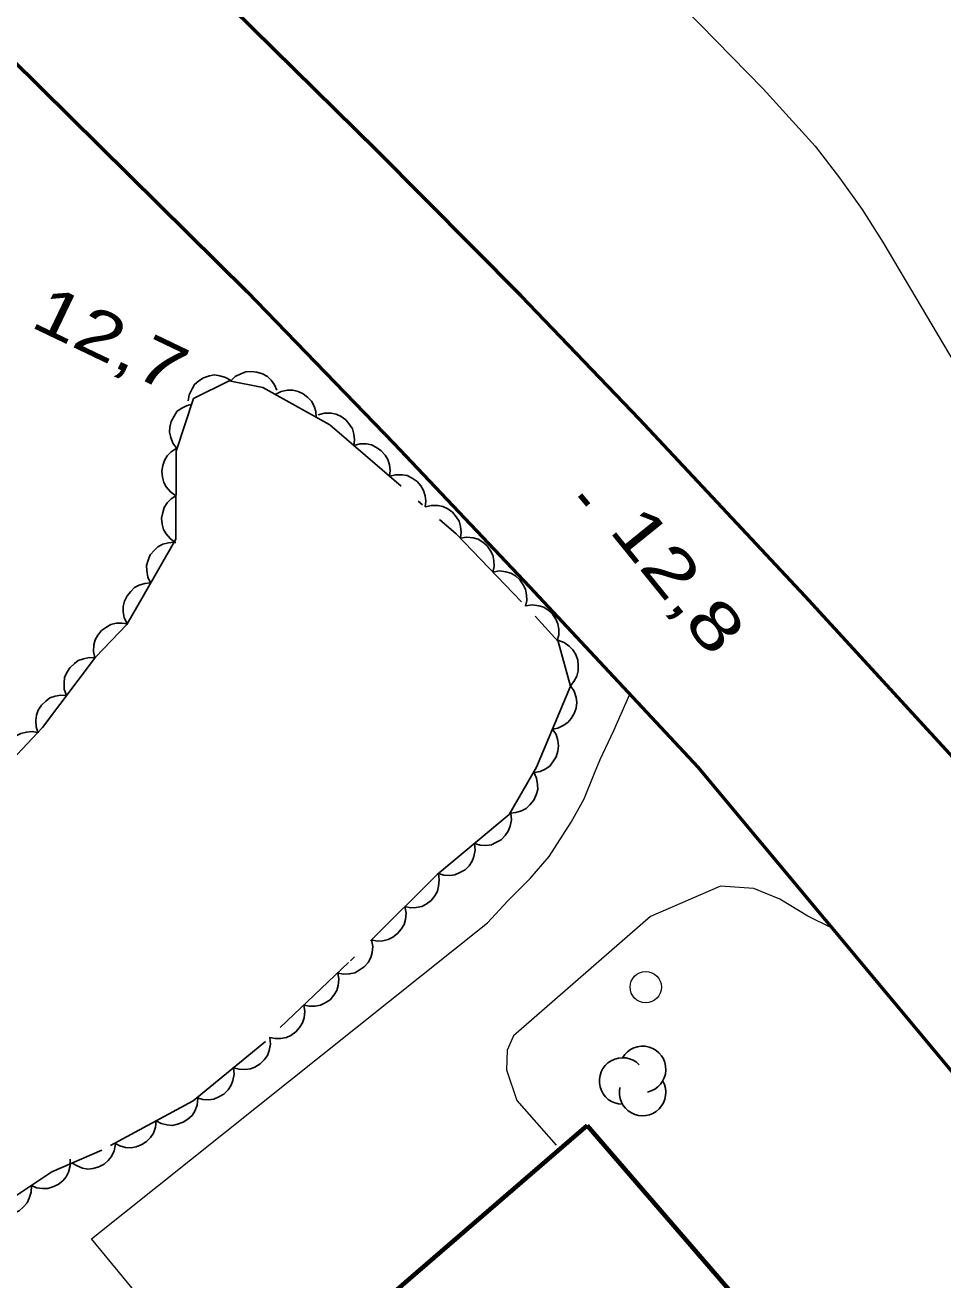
# Model space of a CAD drawing. Extents: x 355726 to 357533, y 5103782 to 5105258.
# Drawn here: x 356180.74 to 356209.99, y 5105138.28 to 5105178.29 of the extents above; entities that cross this region are included whole.
import ezdxf

# ---------------------------------------------------------------- set-up
doc = ezdxf.new("R2010")
doc.units = 0
doc.header["$LTSCALE"] = 0.6
doc.linetypes.add('DOT_DASHED', pattern=[7.7, 5, -1.2, 0.3, -1.2])
doc.linetypes.add('LONG_DASHED', pattern=[7.5, 6, -1.5])
for name, color, linetype, lineweight in [('19', 7, 'Continuous', 13), ('2', 7, 'LONG_DASHED', 13), ('21', 7, 'LONG_DASHED', 35), ('3', 7, 'Continuous', 140), ('31', 7, 'Continuous', 35), ('36', 7, 'Continuous', 13), ('44', 7, 'Continuous', 25)]:
    doc.layers.add(name, color=color, linetype=linetype, lineweight=lineweight)

msp = doc.modelspace()

# ---------------------------------------------------------------- linework, layer by layer
at = {"layer": '19'}
for points in [[(356192.92, 5105131.13), (356191.05, 5105129.66), (356182.86, 5105139.59), (356195.48, 5105149.67), (356196.12, 5105150.37), (356196.84, 5105151.08), (356197.44, 5105151.79), (356198.14, 5105152.88), (356198.56, 5105153.62), (356198.89, 5105154.44), (356199.07, 5105154.88), (356199.5, 5105155.8), (356200.01, 5105156.96)], [(356206.44, 5105149.51), (356205.69, 5105149.88), (356204.79, 5105150.42), (356203.97, 5105150.76), (356202.9, 5105150.84), (356200.67, 5105149.87), (356196.31, 5105146.07), (356196.1, 5105145.61), (356196.08, 5105144.98), (356196.41, 5105144.01), (356197.66, 5105142.58)]]:
    msp.add_lwpolyline(points, dxfattribs=at)
at = {"layer": '2', "linetype": 'Continuous'}
msp.add_lwpolyline([(356191.81, 5105190.7), (356191.88, 5105190.65), (356192.36, 5105190.2), (356192.79, 5105189.66), (356193.2, 5105189.04), (356193.93, 5105187.63), (356194.85, 5105186.07), (356195.97, 5105184.53), (356196.61, 5105183.76), (356197.34, 5105182.99), (356200.04, 5105180.51), (356201.76, 5105178.82), (356204.26, 5105176.26), (356205.92, 5105174.43), (356206.7, 5105173.43), (356207.42, 5105172.41), (356208.08, 5105171.37), (356210.52, 5105167.25)], dxfattribs=at)
at = {"layer": '21', "linetype": 'Continuous', "lineweight": 53}
for points in [[(356210.56, 5105154.68), (356205.6, 5105160.09), (356200.32, 5105165.73), (356196.55, 5105169.66), (356191.95, 5105174.3), (356187.34, 5105178.84), (356183.34, 5105182.62), (356178.42, 5105187.07), (356173.78, 5105190.98), (356169.73, 5105194.46), (356163.64, 5105199.34), (356156.54, 5105204.65), (356148.4, 5105210.55), (356140.65, 5105215.63), (356132.77, 5105220.58), (356126.62, 5105224.29), (356118.73, 5105228.86), (356110.87, 5105233.33), (356106.96, 5105235.53)], [(356104.27, 5105229.91), (356108.73, 5105227.43), (356120.83, 5105220.59), (356127.1, 5105216.93), (356134.52, 5105212.37), (356144.1, 5105205.88), (356153.31, 5105199.41), (356157.66, 5105196.04), (356161.4, 5105193.16), (356166.36, 5105189.13), (356173.96, 5105182.79), (356180.29, 5105177.24), (356187.81, 5105169.8), (356192.49, 5105164.95), (356196.82, 5105160.38), (356202.18, 5105154.63), (356210.3, 5105144.9)]]:
    msp.add_lwpolyline(points, dxfattribs=at)
at = {"layer": '3'}
msp.add_line((356198.43, 5105163.31), (356198.68, 5105163), dxfattribs=at)
at = {"layer": '31', "lineweight": 70}
msp.add_lwpolyline([(356198.65, 5105143.21), (356204.72, 5105136.18), (356202.05, 5105133.88), (356204.5, 5105131.05), (356198.68, 5105126.03), (356192.92, 5105132.7), (356191.86, 5105131.78), (356189.11, 5105134.97), (356198.65, 5105143.21)], close=True, dxfattribs=at)
at = {"layer": '36'}
msp.add_circle((356200.519, 5105147.62), 0.5, dxfattribs=at)
at = {"layer": '44', "linetype": 'DOT_DASHED'}
msp.add_lwpolyline([(356176.13, 5105150.4), (356181.29, 5105155.9), (356182.98, 5105158.14), (356183.98, 5105159.18), (356184.5, 5105160.09), (356185.54, 5105161.9), (356185.55, 5105164.71), (356186.11, 5105166.39), (356187.24, 5105166.95), (356188.32, 5105166.74), (356190.45, 5105165.55), (356194.48, 5105162.07), (356197, 5105159.45), (356197.73, 5105158.64), (356198.12, 5105157.22), (356197.04, 5105154.63), (356196.17, 5105153.12), (356193.87, 5105151.21), (356191.05, 5105148.4), (356188.4, 5105145.89), (356186.1, 5105143.99), (356183.19, 5105142.42), (356181.59, 5105141.73), (356180.29, 5105140.86)], dxfattribs=at)
at = {"layer": '44'}
for points in [[(356185.94, 5105166.31), (356185.97, 5105166.51), (356186.06, 5105166.7), (356186.14, 5105166.84), (356186.28, 5105166.95), (356186.43, 5105167.05), (356186.62, 5105167.11), (356186.78, 5105167.14), (356186.95, 5105167.11), (356187.13, 5105167.06), (356187.29, 5105166.97)], [(356187.29, 5105166.94), (356187.44, 5105167.09), (356187.62, 5105167.18), (356187.77, 5105167.24), (356187.95, 5105167.25), (356188.13, 5105167.23), (356188.31, 5105167.17), (356188.46, 5105167.09), (356188.58, 5105166.97), (356188.69, 5105166.82), (356188.76, 5105166.65)], [(356188.71, 5105166.52), (356188.9, 5105166.61), (356189.1, 5105166.65), (356189.27, 5105166.65), (356189.44, 5105166.61), (356189.6, 5105166.54), (356189.75, 5105166.42), (356189.87, 5105166.3), (356189.95, 5105166.14), (356190.01, 5105165.97), (356190.02, 5105165.79)], [(356185.58, 5105164.79), (356185.45, 5105164.96), (356185.38, 5105165.15), (356185.34, 5105165.31), (356185.35, 5105165.48), (356185.39, 5105165.66), (356185.49, 5105165.83), (356185.58, 5105165.97), (356185.71, 5105166.07), (356185.88, 5105166.16), (356186.05, 5105166.21)], [(356190.08, 5105165.87), (356190.28, 5105165.92), (356190.49, 5105165.92), (356190.65, 5105165.89), (356190.81, 5105165.81), (356190.96, 5105165.71), (356191.08, 5105165.56), (356191.17, 5105165.42), (356191.22, 5105165.25), (356191.24, 5105165.07), (356191.22, 5105164.89)], [(356191.22, 5105164.89), (356191.42, 5105164.94), (356191.62, 5105164.94), (356191.78, 5105164.91), (356191.94, 5105164.83), (356192.09, 5105164.72), (356192.21, 5105164.58), (356192.3, 5105164.44), (356192.35, 5105164.27), (356192.37, 5105164.09), (356192.35, 5105163.91)], [(356185.54, 5105163.29), (356185.37, 5105163.41), (356185.24, 5105163.57), (356185.16, 5105163.71), (356185.12, 5105163.88), (356185.1, 5105164.07), (356185.13, 5105164.25), (356185.18, 5105164.41), (356185.27, 5105164.56), (356185.4, 5105164.69), (356185.55, 5105164.79)], [(356192.35, 5105163.91), (356192.55, 5105163.96), (356192.76, 5105163.96), (356192.92, 5105163.93), (356193.08, 5105163.85), (356193.23, 5105163.74), (356193.35, 5105163.6), (356193.44, 5105163.46), (356193.49, 5105163.29), (356193.51, 5105163.11), (356193.49, 5105162.93)], [(356185.54, 5105161.79), (356185.37, 5105161.91), (356185.24, 5105162.07), (356185.15, 5105162.21), (356185.11, 5105162.38), (356185.09, 5105162.57), (356185.13, 5105162.75), (356185.17, 5105162.91), (356185.27, 5105163.06), (356185.4, 5105163.19), (356185.54, 5105163.29)], [(356193.49, 5105162.93), (356193.69, 5105162.98), (356193.89, 5105162.98), (356194.05, 5105162.95), (356194.21, 5105162.87), (356194.36, 5105162.76), (356194.48, 5105162.62), (356194.57, 5105162.48), (356194.62, 5105162.31), (356194.64, 5105162.13), (356194.62, 5105161.95)], [(356184.74, 5105160.51), (356184.65, 5105160.69), (356184.62, 5105160.9), (356184.61, 5105161.06), (356184.66, 5105161.23), (356184.73, 5105161.4), (356184.86, 5105161.55), (356184.97, 5105161.66), (356185.13, 5105161.74), (356185.31, 5105161.79), (356185.49, 5105161.81)], [(356194.61, 5105161.94), (356194.82, 5105161.97), (356195.02, 5105161.95), (356195.18, 5105161.9), (356195.33, 5105161.81), (356195.47, 5105161.69), (356195.57, 5105161.53), (356195.65, 5105161.39), (356195.68, 5105161.22), (356195.69, 5105161.03), (356195.65, 5105160.85)], [(356195.65, 5105160.85), (356195.86, 5105160.89), (356196.06, 5105160.86), (356196.22, 5105160.82), (356196.37, 5105160.73), (356196.51, 5105160.61), (356196.61, 5105160.45), (356196.69, 5105160.31), (356196.72, 5105160.13), (356196.73, 5105159.95), (356196.69, 5105159.77)], [(356183.99, 5105159.21), (356183.9, 5105159.39), (356183.87, 5105159.59), (356183.86, 5105159.76), (356183.91, 5105159.93), (356183.99, 5105160.1), (356184.11, 5105160.24), (356184.23, 5105160.36), (356184.38, 5105160.44), (356184.56, 5105160.49), (356184.74, 5105160.51)], [(356196.7, 5105159.78), (356196.91, 5105159.81), (356197.11, 5105159.78), (356197.27, 5105159.73), (356197.41, 5105159.64), (356197.55, 5105159.51), (356197.65, 5105159.35), (356197.72, 5105159.2), (356197.75, 5105159.03), (356197.75, 5105158.84), (356197.7, 5105158.67)], [(356182.96, 5105158.12), (356182.92, 5105158.32), (356182.93, 5105158.53), (356182.97, 5105158.69), (356183.06, 5105158.84), (356183.17, 5105158.99), (356183.33, 5105159.1), (356183.47, 5105159.18), (356183.64, 5105159.22), (356183.82, 5105159.23), (356184, 5105159.2)], [(356197.72, 5105158.68), (356197.92, 5105158.61), (356198.08, 5105158.49), (356198.2, 5105158.38), (356198.29, 5105158.23), (356198.36, 5105158.05), (356198.37, 5105157.86), (356198.37, 5105157.7), (356198.32, 5105157.53), (356198.23, 5105157.37), (356198.12, 5105157.23)], [(356182.06, 5105156.92), (356181.99, 5105157.12), (356181.99, 5105157.32), (356182, 5105157.49), (356182.07, 5105157.65), (356182.17, 5105157.8), (356182.31, 5105157.94), (356182.43, 5105158.04), (356182.6, 5105158.09), (356182.78, 5105158.13), (356182.96, 5105158.12)], [(356181.16, 5105155.72), (356181.09, 5105155.92), (356181.08, 5105156.12), (356181.1, 5105156.29), (356181.16, 5105156.45), (356181.26, 5105156.61), (356181.4, 5105156.74), (356181.53, 5105156.84), (356181.7, 5105156.9), (356181.88, 5105156.93), (356182.06, 5105156.92)], [(356198.12, 5105157.23), (356198.24, 5105157.06), (356198.3, 5105156.86), (356198.32, 5105156.7), (356198.3, 5105156.52), (356198.24, 5105156.35), (356198.14, 5105156.19), (356198.04, 5105156.06), (356197.89, 5105155.96), (356197.72, 5105155.88), (356197.55, 5105155.85)], [(356180.11, 5105154.64), (356180.07, 5105154.85), (356180.08, 5105155.05), (356180.11, 5105155.21), (356180.2, 5105155.37), (356180.31, 5105155.51), (356180.46, 5105155.63), (356180.6, 5105155.71), (356180.78, 5105155.75), (356180.96, 5105155.77), (356181.14, 5105155.74)], [(356197.55, 5105155.85), (356197.66, 5105155.67), (356197.72, 5105155.48), (356197.74, 5105155.31), (356197.72, 5105155.14), (356197.66, 5105154.96), (356197.56, 5105154.8), (356197.46, 5105154.67), (356197.31, 5105154.57), (356197.15, 5105154.5), (356196.97, 5105154.46)], [(356196.95, 5105154.47), (356197.04, 5105154.28), (356197.07, 5105154.08), (356197.08, 5105153.92), (356197.03, 5105153.75), (356196.95, 5105153.58), (356196.83, 5105153.43), (356196.71, 5105153.32), (356196.56, 5105153.24), (356196.38, 5105153.19), (356196.2, 5105153.17)], [(356196.22, 5105153.16), (356196.24, 5105152.95), (356196.2, 5105152.75), (356196.14, 5105152.59), (356196.04, 5105152.45), (356195.91, 5105152.32), (356195.74, 5105152.23), (356195.6, 5105152.16), (356195.42, 5105152.14), (356195.24, 5105152.15), (356195.06, 5105152.2)], [(356195.06, 5105152.2), (356195.08, 5105151.99), (356195.04, 5105151.79), (356194.99, 5105151.64), (356194.89, 5105151.49), (356194.76, 5105151.36), (356194.59, 5105151.27), (356194.44, 5105151.2), (356194.27, 5105151.18), (356194.08, 5105151.19), (356193.91, 5105151.24)], [(356193.91, 5105151.25), (356193.94, 5105151.04), (356193.92, 5105150.84), (356193.88, 5105150.68), (356193.8, 5105150.53), (356193.68, 5105150.38), (356193.52, 5105150.27), (356193.38, 5105150.19), (356193.2, 5105150.16), (356193.02, 5105150.15), (356192.84, 5105150.19)], [(356192.84, 5105150.19), (356192.88, 5105149.98), (356192.86, 5105149.78), (356192.82, 5105149.62), (356192.73, 5105149.47), (356192.61, 5105149.33), (356192.46, 5105149.21), (356192.31, 5105149.14), (356192.14, 5105149.1), (356191.96, 5105149.09), (356191.78, 5105149.13)], [(356191.78, 5105149.13), (356191.82, 5105148.92), (356191.8, 5105148.72), (356191.76, 5105148.56), (356191.67, 5105148.41), (356191.55, 5105148.27), (356191.39, 5105148.16), (356191.25, 5105148.08), (356191.08, 5105148.04), (356190.89, 5105148.03), (356190.72, 5105148.07)], [(356190.71, 5105148.08), (356190.74, 5105147.87), (356190.72, 5105147.67), (356190.67, 5105147.51), (356190.58, 5105147.36), (356190.46, 5105147.22), (356190.3, 5105147.12), (356190.15, 5105147.04), (356189.98, 5105147.01), (356189.8, 5105147.01), (356189.62, 5105147.05)], [(356189.62, 5105147.05), (356189.65, 5105146.84), (356189.63, 5105146.64), (356189.58, 5105146.48), (356189.49, 5105146.33), (356189.37, 5105146.19), (356189.21, 5105146.08), (356189.07, 5105146.01), (356188.89, 5105145.98), (356188.71, 5105145.98), (356188.53, 5105146.01)], [(356188.54, 5105146.01), (356188.56, 5105145.8), (356188.52, 5105145.6), (356188.47, 5105145.44), (356188.36, 5105145.3), (356188.23, 5105145.17), (356188.06, 5105145.07), (356187.92, 5105145.01), (356187.74, 5105144.99), (356187.56, 5105145), (356187.38, 5105145.05)], [(356187.38, 5105145.05), (356187.4, 5105144.84), (356187.36, 5105144.64), (356187.31, 5105144.49), (356187.21, 5105144.34), (356187.07, 5105144.21), (356186.91, 5105144.12), (356186.76, 5105144.05), (356186.58, 5105144.03), (356186.4, 5105144.04), (356186.23, 5105144.09)], [(356186.24, 5105144.07), (356186.22, 5105143.86), (356186.15, 5105143.67), (356186.06, 5105143.53), (356185.93, 5105143.41), (356185.78, 5105143.31), (356185.6, 5105143.25), (356185.44, 5105143.21), (356185.26, 5105143.23), (356185.08, 5105143.27), (356184.92, 5105143.36)], [(356184.92, 5105143.36), (356184.9, 5105143.15), (356184.83, 5105142.96), (356184.74, 5105142.82), (356184.61, 5105142.7), (356184.46, 5105142.6), (356184.28, 5105142.53), (356184.12, 5105142.5), (356183.94, 5105142.51), (356183.76, 5105142.56), (356183.6, 5105142.64)], [(356183.62, 5105142.61), (356183.58, 5105142.4), (356183.49, 5105142.22), (356183.39, 5105142.09), (356183.26, 5105141.98), (356183.09, 5105141.89), (356182.91, 5105141.84), (356182.74, 5105141.82), (356182.57, 5105141.85), (356182.4, 5105141.92), (356182.24, 5105142.01)], [(356182.18, 5105142.13), (356182.18, 5105141.92), (356182.12, 5105141.72), (356182.05, 5105141.57), (356181.94, 5105141.44), (356181.79, 5105141.33), (356181.62, 5105141.25), (356181.46, 5105141.2), (356181.29, 5105141.2), (356181.1, 5105141.22), (356180.94, 5105141.29)], [(356180.94, 5105141.29), (356180.93, 5105141.08), (356180.87, 5105140.89), (356180.81, 5105140.74), (356180.69, 5105140.61), (356180.55, 5105140.49), (356180.37, 5105140.41), (356180.22, 5105140.36), (356180.04, 5105140.36), (356179.86, 5105140.39), (356179.69, 5105140.46)]]:
    msp.add_lwpolyline(points, dxfattribs=at)
for centre, start, end in [((356200.419, 5105144.997), 282.2692, 149.7263), ((356199.782, 5105144.627), 44.1154, 269.804), ((356200.419, 5105144.256), 166.9369, 29.6212)]:
    msp.add_arc(centre, 0.741, start, end, dxfattribs=at)

# ---------------------------------------------------------------- texts
at = {"layer": '3'}
for s, rotation, width, p in [('12,7   ', 334.423, 1.3, (356180.86, 5105168.7)), ('12,8   ', 308.993, 1.35, (356199.32, 5105162.18))]:
    msp.add_text(s, height=1.5, rotation=rotation, dxfattribs=dict(at, width=width)).set_placement(p)

doc.saveas('drawing.dxf')
